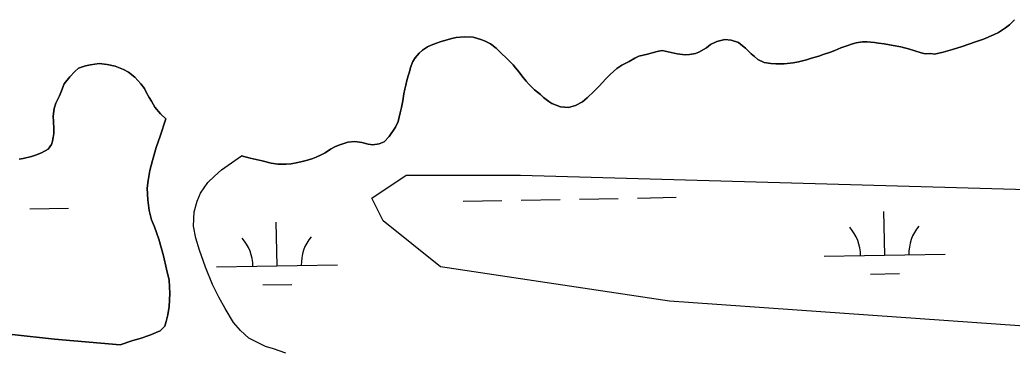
# Model space of a CAD drawing. Extents: x 3903937 to 3942190, y 260677 to 286651.
# Drawn here: x 3920431 to 3921251, y 274362 to 274634 of the extents above; entities that cross this region are included whole.
import ezdxf

# ---------------------------------------------------------------- set-up
doc = ezdxf.new("R2010")
doc.units = 0
for name, color, linetype in [('V-SITE-VEGE', 7, 'Continuous'), ('V-TOPO-SHOR', 7, 'Continuous'), ('V-WETL-SWMP', 7, 'Continuous')]:
    doc.layers.add(name, color=color, linetype=linetype)

msp = doc.modelspace()

# ---------------------------------------------------------------- linework, layer by layer
at = {"layer": 'V-SITE-VEGE'}
msp.add_lwpolyline([(3921516.15, 274487.42), (3921743.12, 274477.96), (3921866.07, 274449.57), (3922036.3, 274411.73), (3922093.04, 274383.34), (3922045.75, 274373.88), (3921970.1, 274364.41), (3921818.78, 274364.41), (3921506.69, 274364.41), (3920967.63, 274402.26), (3920778.48, 274430.65), (3920731.2, 274468.5), (3920721.74, 274487.42), (3920750.11, 274506.35), (3920844.69, 274506.35)], close=True, dxfattribs=at)
at = {"layer": 'V-TOPO-SHOR'}
for points in [[(3921252.53, 274634.41), (3921248.37, 274630.41), (3921245.22, 274627.83), (3921239.35, 274623.98), (3921235.19, 274621.98), (3921226.89, 274618.55), (3921220.3, 274616.42), (3921209.28, 274612.43), (3921201.4, 274609.86), (3921193.67, 274607.87), (3921186.51, 274606.16), (3921183.36, 274606.74), (3921178.93, 274606.46), (3921175.64, 274607.18), (3921170.34, 274608.91), (3921165.05, 274610.49), (3921161.76, 274611.35), (3921158.76, 274612.21), (3921152.32, 274613.37), (3921145.02, 274614.52), (3921140.3, 274615.25), (3921136.86, 274615.68), (3921130.85, 274616.26), (3921127.13, 274616.41), (3921121.84, 274615.56), (3921118.69, 274614.7), (3921114.82, 274613.28), (3921109.09, 274611.28), (3921104.22, 274609.14), (3921100.5, 274607.86), (3921094.63, 274605.86), (3921090.91, 274604.58), (3921085.04, 274602.73), (3921080.89, 274601.45), (3921074.3, 274599.74), (3921069.72, 274599.03), (3921062.42, 274598.18), (3921055.41, 274598.05), (3921051.4, 274598.34), (3921045.96, 274599.35), (3921040.53, 274601.65), (3921037.81, 274604.23), (3921035.09, 274606.52), (3921030.38, 274611.11), (3921028.09, 274613.12), (3921024.66, 274615.7), (3921018.65, 274617.71), (3921013.36, 274618.15), (3921006.77, 274616.44), (3921001.62, 274614.01), (3920998.18, 274611.3), (3920992.02, 274607.73), (3920989.16, 274606.73), (3920984.29, 274605.73), (3920980.71, 274605.45), (3920973.98, 274606.47), (3920966.69, 274608.05), (3920961.54, 274609.06), (3920957.38, 274608.21), (3920949.51, 274606.07), (3920942.21, 274604.36), (3920939.06, 274602.79), (3920934.33, 274600.08), (3920928.31, 274597.09), (3920924.16, 274594.23), (3920918.72, 274589.37), (3920914.99, 274585.65), (3920909.54, 274579.79), (3920905.53, 274575.65), (3920899.65, 274570.22), (3920895.79, 274566.93), (3920890.06, 274563.79), (3920884.19, 274562.23), (3920877.6, 274562.66), (3920870.59, 274565.4), (3920867.88, 274567.12), (3920863.73, 274570.27), (3920861.02, 274572.71), (3920856.16, 274576.72)], [(3920856.16, 274576.72), (3920851.73, 274581.16), (3920849.3, 274583.89), (3920845.73, 274588.33), (3920843.58, 274591.2), (3920840.44, 274594.92), (3920838.44, 274597.36), (3920836.29, 274599.51), (3920833.29, 274602.52), (3920828.29, 274607.1), (3920824.43, 274610.97), (3920819.86, 274614.56), (3920815, 274617), (3920811.85, 274618.15), (3920805.41, 274620.16), (3920798.4, 274620.46), (3920791.39, 274619.75), (3920787.81, 274618.9), (3920782.94, 274617.61), (3920778.21, 274616.19), (3920775.21, 274615.19), (3920770.77, 274613.63), (3920767.76, 274612.05), (3920763.61, 274609.48), (3920761.03, 274607.06), (3920757.59, 274603.2), (3920755.58, 274600.2), (3920753.71, 274595.19), (3920752.85, 274591.47), (3920751.98, 274588.18), (3920750.69, 274584.46), (3920749.83, 274580.6), (3920748.96, 274577.3), (3920748.38, 274573.3), (3920747.52, 274567.72), (3920746.37, 274562.14), (3920745.21, 274557.85), (3920743.48, 274550.55), (3920741.33, 274545.83), (3920736.17, 274538.25), (3920732.01, 274533.82), (3920727.86, 274532.11), (3920722.56, 274531.4), (3920718.7, 274531.84), (3920713.55, 274533.13), (3920707.83, 274534.14), (3920701.96, 274533.58), (3920694.66, 274531.16), (3920691.22, 274529.73), (3920687.78, 274527.87), (3920683.34, 274524.59), (3920680.05, 274523.16), (3920675.89, 274521.16), (3920673.03, 274520.16), (3920668.59, 274518.74), (3920664.29, 274517.46), (3920660.86, 274516.75), (3920655.28, 274515.61), (3920651.12, 274515.33), (3920644.11, 274515.34), (3920638.82, 274516.21), (3920631.24, 274518.08), (3920626.37, 274519.09), (3920621.37, 274520.38), (3920614.21, 274522.25)], [(3920551.71, 274552.68), (3920547.43, 274556.84), (3920542.57, 274562.43), (3920539.85, 274567.3), (3920538, 274570.31), (3920535.43, 274574.89), (3920534, 274577.76), (3920531, 274581.62), (3920526, 274587.21), (3920521, 274591.22), (3920516.85, 274593.52), (3920513.99, 274594.67), (3920509.84, 274596.11), (3920503.4, 274597.69), (3920496.68, 274598.41), (3920489.52, 274597.42), (3920485.37, 274596.43), (3920479.5, 274594.43), (3920476.49, 274591.72), (3920472.33, 274587.43), (3920467.89, 274581.57), (3920465.59, 274575.99), (3920463.87, 274571.7), (3920460.99, 274565.69)], [(3920460.99, 274565.69), (3920459.56, 274561.4), (3920458.69, 274554.96), (3920458.97, 274550.67), (3920459.25, 274544.66), (3920459.1, 274540.79), (3920458.67, 274537.36), (3920458.23, 274534.36), (3920457.23, 274531.49), (3920454.64, 274527.78), (3920449.06, 274524.64), (3920444.05, 274522.93), (3920440.75, 274521.79), (3920433.88, 274520.08), (3920430.73, 274519.37)], [(3920514.05, 274366.27), (3920524.55, 274369.9), (3920530.44, 274371.71), (3920538.48, 274374.27), (3920547.05, 274377.9), (3920550.91, 274381.85), (3920552.09, 274385.71), (3920553.49, 274391.16), (3920554.57, 274398.02), (3920555.12, 274408.62), (3920554.39, 274419.75), (3920552.37, 274428.64), (3920549.81, 274439.89), (3920545.87, 274453.6), (3920542.46, 274463.78), (3920539.9, 274469.35), (3920538.09, 274477.28), (3920536.82, 274485.84), (3920536.29, 274495.59), (3920537.16, 274502.01), (3920538.56, 274510.26), (3920540.61, 274518.39), (3920543.84, 274529.2), (3920547.06, 274538.4), (3920551.71, 274552.68)], [(3920650.77, 274359.55), (3920640.71, 274362.99), (3920633.97, 274365.03), (3920620.38, 274371.8), (3920613.43, 274378.12), (3920607.55, 274384.66), (3920600.61, 274396.35), (3920595.38, 274405.77), (3920590.25, 274416.06), (3920584.38, 274430.31), (3920579.58, 274444.34), (3920576.49, 274454.31), (3920574.69, 274464.16), (3920575.02, 274476.04), (3920577.61, 274484.82), (3920580.4, 274491.57), (3920586.52, 274500.12), (3920591.88, 274505.47), (3920597.56, 274510.6), (3920614.21, 274522.25)], [(3920389.55, 274378.66), (3920459.88, 274370.95), (3920514.05, 274366.27)]]:
    msp.add_lwpolyline(points, dxfattribs=at)
at = {"layer": 'V-WETL-SWMP'}
for p, q in [((3920797.26, 274484.92), (3920829.26, 274485.49)), ((3920845.26, 274485.77), (3920877.25, 274486.33)), ((3920893.25, 274486.61), (3920925.24, 274487.18)), ((3920941.24, 274487.46), (3920973.24, 274488.02)), ((3920439.41, 274478.62), (3920471.41, 274479.19)), ((3921145.42, 274440.3), (3921144.78, 274476.3)), ((3920643.59, 274431.47), (3920642.95, 274467.46)), ((3921095.43, 274439.42), (3921195.41, 274441.18)), ((3920593.6, 274430.59), (3920693.58, 274432.35)), ((3921133.69, 274424.66), (3921157.69, 274425.08)), ((3920631.86, 274415.83), (3920655.86, 274416.25))]:
    msp.add_line(p, q, dxfattribs=at)
for points in [[(3920939.06, 274602.79), (3920942.21, 274604.36), (3920949.51, 274606.07), (3920957.38, 274608.21), (3920961.54, 274609.06), (3920966.69, 274608.05), (3920973.98, 274606.47), (3920980.71, 274605.45), (3920984.29, 274605.73), (3920989.15, 274606.73), (3920992.02, 274607.73), (3920998.18, 274611.3), (3921001.62, 274614.01), (3921006.77, 274616.44), (3921013.36, 274618.15), (3921018.65, 274617.71), (3921024.66, 274615.7), (3921028.09, 274613.11), (3921030.38, 274611.11), (3921035.09, 274606.52), (3921037.81, 274604.23), (3921040.53, 274601.65), (3921045.96, 274599.35), (3921051.4, 274598.34), (3921055.41, 274598.05), (3921062.42, 274598.18), (3921069.72, 274599.03), (3921074.3, 274599.74), (3921080.88, 274601.45), (3921085.04, 274602.73), (3921090.91, 274604.58), (3921094.63, 274605.86), (3921100.5, 274607.86), (3921104.22, 274609.14), (3921109.09, 274611.28), (3921114.82, 274613.28), (3921118.69, 274614.7), (3921121.84, 274615.56), (3921127.13, 274616.41), (3921130.85, 274616.26), (3921136.86, 274615.68), (3921140.3, 274615.24), (3921145.02, 274614.52), (3921152.32, 274613.37), (3921158.75, 274612.21), (3921161.76, 274611.35), (3921165.05, 274610.49), (3921170.34, 274608.91), (3921175.64, 274607.18), (3921178.93, 274606.46), (3921183.36, 274606.74), (3921186.51, 274606.16), (3921193.67, 274607.87), (3921201.4, 274609.86), (3921209.28, 274612.43), (3921220.3, 274616.42), (3921226.89, 274618.56), (3921235.19, 274621.98), (3921239.35, 274623.98), (3921245.22, 274627.83), (3921248.37, 274630.4), (3921252.53, 274634.41)], [(3920650.77, 274359.55), (3920640.71, 274362.99), (3920633.97, 274365.03), (3920620.38, 274371.8), (3920613.43, 274378.12), (3920607.55, 274384.66), (3920600.61, 274396.35), (3920595.38, 274405.78), (3920590.25, 274416.06), (3920584.38, 274430.31), (3920579.58, 274444.35), (3920576.49, 274454.31), (3920574.69, 274464.16), (3920575.02, 274476.05), (3920577.61, 274484.82), (3920580.4, 274491.56), (3920586.52, 274500.12), (3920591.88, 274505.47), (3920597.56, 274510.6), (3920614.21, 274522.25), (3920621.36, 274520.38), (3920626.37, 274519.09), (3920631.24, 274518.08), (3920638.82, 274516.21), (3920644.11, 274515.34), (3920651.12, 274515.33), (3920655.28, 274515.61), (3920660.86, 274516.75), (3920664.29, 274517.46), (3920668.59, 274518.74), (3920673.03, 274520.17), (3920675.89, 274521.16), (3920680.05, 274523.16), (3920683.34, 274524.59), (3920687.78, 274527.87), (3920691.22, 274529.73), (3920694.66, 274531.16), (3920701.96, 274533.58), (3920707.83, 274534.14), (3920713.55, 274533.13), (3920718.7, 274531.84), (3920722.56, 274531.4), (3920727.86, 274532.11), (3920732.01, 274533.82), (3920736.17, 274538.25), (3920741.33, 274545.83), (3920743.49, 274550.55), (3920745.21, 274557.85), (3920746.37, 274562.14), (3920747.52, 274567.72), (3920748.38, 274573.3), (3920748.96, 274577.3), (3920749.83, 274580.6), (3920750.69, 274584.46), (3920751.98, 274588.18), (3920752.85, 274591.47), (3920753.71, 274595.19), (3920755.58, 274600.19), (3920757.59, 274603.2), (3920761.03, 274607.05), (3920763.61, 274609.48), (3920767.76, 274612.05), (3920770.77, 274613.62), (3920775.21, 274615.19), (3920778.21, 274616.19), (3920782.94, 274617.61), (3920787.81, 274618.9), (3920791.39, 274619.75), (3920798.4, 274620.46), (3920805.41, 274620.16), (3920811.85, 274618.15), (3920815, 274617), (3920819.86, 274614.56), (3920824.43, 274610.97), (3920828.29, 274607.1), (3920833.29, 274602.52), (3920836.29, 274599.51), (3920838.44, 274597.36), (3920840.44, 274594.92), (3920843.58, 274591.2), (3920845.73, 274588.33), (3920849.3, 274583.89), (3920851.73, 274581.16), (3920856.16, 274576.72), (3920861.02, 274572.71), (3920863.73, 274570.27), (3920867.88, 274567.12), (3920870.6, 274565.4), (3920877.6, 274562.67), (3920884.19, 274562.23), (3920890.06, 274563.79), (3920895.79, 274566.93), (3920899.65, 274570.22), (3920905.53, 274575.65), (3920909.54, 274579.79), (3920914.99, 274585.66), (3920918.72, 274589.37), (3920924.16, 274594.23), (3920928.32, 274597.09), (3920934.33, 274600.08), (3920939.06, 274602.79)], [(3920476.49, 274591.72), (3920479.5, 274594.43), (3920485.37, 274596.43), (3920489.52, 274597.42), (3920496.68, 274598.42), (3920503.4, 274597.69), (3920509.84, 274596.11), (3920513.99, 274594.67), (3920516.85, 274593.52), (3920521, 274591.22), (3920526, 274587.21), (3920531, 274581.62), (3920534, 274577.75), (3920535.43, 274574.89), (3920538, 274570.31), (3920539.85, 274567.3), (3920542.57, 274562.43), (3920547.43, 274556.84), (3920551.71, 274552.68), (3920547.06, 274538.4), (3920543.84, 274529.2), (3920540.61, 274518.39), (3920538.56, 274510.25), (3920537.16, 274502.01), (3920536.29, 274495.59), (3920536.82, 274485.84), (3920538.09, 274477.28), (3920539.9, 274469.35), (3920542.46, 274463.78), (3920545.87, 274453.6), (3920549.81, 274439.89), (3920552.37, 274428.64), (3920554.39, 274419.75), (3920555.12, 274408.62), (3920554.57, 274398.02), (3920553.49, 274391.16), (3920552.09, 274385.71), (3920550.91, 274381.85), (3920547.05, 274377.9), (3920538.48, 274374.27), (3920530.44, 274371.71), (3920524.55, 274369.9), (3920514.05, 274366.27), (3920459.88, 274370.95), (3920389.55, 274378.66)], [(3920430.73, 274519.37), (3920433.88, 274520.08), (3920440.75, 274521.79), (3920444.05, 274522.92), (3920449.06, 274524.64), (3920454.64, 274527.78), (3920457.23, 274531.49), (3920458.23, 274534.35), (3920458.67, 274537.36), (3920459.1, 274540.79), (3920459.25, 274544.66), (3920458.97, 274550.67), (3920458.69, 274554.96), (3920459.56, 274561.4), (3920461, 274565.69), (3920463.87, 274571.7), (3920465.59, 274575.99), (3920467.89, 274581.57), (3920472.33, 274587.43), (3920476.49, 274591.72)]]:
    msp.add_lwpolyline(points, dxfattribs=at)
for centre, start, end in [((3921200.64, 274441.75), 140.23658, 181.78024), ((3921090.18, 274439.8), 0.23658, 41.78024), ((3920588.35, 274430.97), 0.23658, 41.78024), ((3920698.81, 274432.92), 140.23658, 181.78024)]:
    msp.add_arc(centre, 35.25, start, end, dxfattribs=at)

doc.saveas('drawing.dxf')
